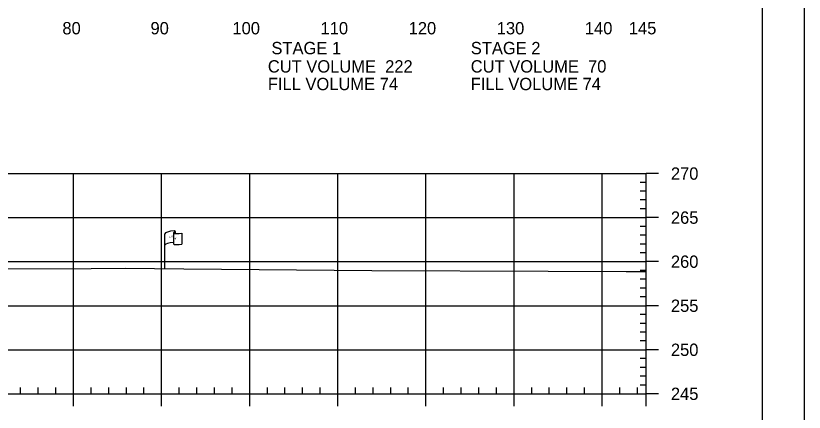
# Model space of a CAD drawing. Extents: x 1365647 to 1367999, y 387113 to 400173.
# Drawn here: x 1365967.5 to 1366057, y 395160.8 to 395205.8 of the extents above; entities that cross this region are included whole.
import ezdxf

# ---------------------------------------------------------------- set-up
doc = ezdxf.new("R2010")
doc.units = 0
for name, color, linetype in [('E_Existing ROW', 7, 'Continuous'), ('R_Axis', 7, 'Continuous'), ('R_Axis Annot', 7, 'Continuous'), ('R_Border', 7, 'Continuous'), ('R_Exist Surface', 7, 'Continuous'), ('R_Grid', 7, 'Continuous'), ('R_No Plot', 7, 'Continuous')]:
    doc.layers.add(name, color=color, linetype=linetype)

msp = doc.modelspace()

# ---------------------------------------------------------------- linework, layer by layer
at = {"layer": 'E_Existing ROW'}
for p, q in [((1365984.466, 395177.107), (1365984.466, 395181.058)), ((1365985.461, 395181.152), (1365985.461, 395181.139)), ((1365985.461, 395181.139), (1365985.461, 395179.912)), ((1365985.629, 395181.308), (1365985.629, 395181.068)), ((1365986.396, 395181.115), (1365986.396, 395179.875))]:
    msp.add_line(p, q, dxfattribs=at)
for centre, radius, start, end in [((1365985.539, 395181.153), 0.078, 88.6458, 274.28284), ((1365985.55, 395181.308), 0.0783, 263.07118, 93.95638), ((1365985.54, 395179.912), 0.0783, 180, 273.95638)]:
    msp.add_arc(centre, radius, start, end, dxfattribs=at)
for centre, major_axis, ratio, start_param, end_param in [((1365986.048, 395181.101), (-1.582, -0.043), 0.19887, 5.030368, 6.283185), ((1365986.755, 395181.217), (-1.227, -0.134), 0.052933, 0.159456, 1.268315), ((1365986.042, 395179.783), (-1.582, -0.043), 0.19887, 5.083035, 6.194897), ((1365986.755, 395179.977), (-1.227, -0.134), 0.052933, 0.159456, 1.268315)]:
    msp.add_ellipse(centre, major_axis=major_axis, ratio=ratio, start_param=start_param, end_param=end_param, dxfattribs=at)
at = {"layer": 'R_Axis'}
for p, q in [((1366039.095, 395162.885), (1366039.095, 395187.885)), ((1366040.495, 395187.885), (1366039.095, 395187.885)), ((1366039.095, 395186.885), (1366038.395, 395186.885)), ((1366039.095, 395185.885), (1366038.395, 395185.885)), ((1366039.095, 395184.885), (1366038.395, 395184.885)), ((1366039.095, 395183.885), (1366038.395, 395183.885)), ((1366040.495, 395182.885), (1366039.095, 395182.885)), ((1366039.095, 395181.885), (1366038.395, 395181.885)), ((1366039.095, 395180.885), (1366038.395, 395180.885)), ((1366039.095, 395179.885), (1366038.395, 395179.885)), ((1366039.095, 395178.885), (1366038.395, 395178.885)), ((1366040.495, 395177.885), (1366039.095, 395177.885)), ((1366039.095, 395176.885), (1366038.395, 395176.885)), ((1366039.095, 395175.885), (1366038.395, 395175.885)), ((1366039.095, 395174.885), (1366038.395, 395174.885)), ((1366039.095, 395173.885), (1366038.395, 395173.885)), ((1366040.495, 395172.885), (1366039.095, 395172.885)), ((1366039.095, 395171.885), (1366038.395, 395171.885)), ((1366039.095, 395170.885), (1366038.395, 395170.885)), ((1366039.095, 395169.885), (1366038.395, 395169.885)), ((1366039.095, 395168.885), (1366038.395, 395168.885)), ((1366040.495, 395167.885), (1366039.095, 395167.885)), ((1366039.095, 395166.885), (1366038.395, 395166.885)), ((1366039.095, 395165.885), (1366038.395, 395165.885)), ((1366039.095, 395164.885), (1366038.395, 395164.885)), ((1366039.095, 395163.885), (1366038.395, 395163.885)), ((1365749.095, 395162.885), (1366039.095, 395162.885)), ((1365968.095, 395162.885), (1365968.095, 395163.585)), ((1365970.095, 395162.885), (1365970.095, 395163.585)), ((1365972.095, 395162.885), (1365972.095, 395163.585)), ((1365974.095, 395161.485), (1365974.095, 395162.885)), ((1365976.095, 395162.885), (1365976.095, 395163.585)), ((1365978.095, 395162.885), (1365978.095, 395163.585)), ((1365980.095, 395162.885), (1365980.095, 395163.585)), ((1365982.095, 395162.885), (1365982.095, 395163.585)), ((1365984.095, 395161.485), (1365984.095, 395162.885)), ((1365986.095, 395162.885), (1365986.095, 395163.585)), ((1365988.095, 395162.885), (1365988.095, 395163.585)), ((1365990.095, 395162.885), (1365990.095, 395163.585)), ((1365992.095, 395162.885), (1365992.095, 395163.585)), ((1365994.095, 395161.485), (1365994.095, 395162.885)), ((1365996.095, 395162.885), (1365996.095, 395163.585)), ((1365998.095, 395162.885), (1365998.095, 395163.585)), ((1366000.095, 395162.885), (1366000.095, 395163.585)), ((1366002.095, 395162.885), (1366002.095, 395163.585)), ((1366004.095, 395161.485), (1366004.095, 395162.885)), ((1366006.095, 395162.885), (1366006.095, 395163.585)), ((1366008.095, 395162.885), (1366008.095, 395163.585)), ((1366010.095, 395162.885), (1366010.095, 395163.585)), ((1366012.095, 395162.885), (1366012.095, 395163.585)), ((1366014.095, 395161.485), (1366014.095, 395162.885)), ((1366016.095, 395162.885), (1366016.095, 395163.585)), ((1366018.095, 395162.885), (1366018.095, 395163.585)), ((1366020.095, 395162.885), (1366020.095, 395163.585)), ((1366022.095, 395162.885), (1366022.095, 395163.585)), ((1366024.095, 395161.485), (1366024.095, 395162.885)), ((1366026.095, 395162.885), (1366026.095, 395163.585)), ((1366028.095, 395162.885), (1366028.095, 395163.585)), ((1366030.095, 395162.885), (1366030.095, 395163.585)), ((1366032.095, 395162.885), (1366032.095, 395163.585)), ((1366034.095, 395161.485), (1366034.095, 395162.885)), ((1366036.095, 395162.885), (1366036.095, 395163.585)), ((1366038.095, 395162.885), (1366038.095, 395163.585)), ((1366039.095, 395161.485), (1366039.095, 395162.885)), ((1366040.495, 395162.885), (1366039.095, 395162.885))]:
    msp.add_line(p, q, dxfattribs=at)
at = {"layer": 'R_Border'}
msp.add_line((1366052.275, 395056.885), (1366052.275, 395262.345), dxfattribs=at)
at = {"layer": 'R_Exist Surface'}
msp.add_lwpolyline([(1365961.606, 395177.053), (1365976.104, 395177.113), (1365979.956, 395177.143), (1365986.604, 395177.09), (1366007.941, 395176.884), (1366027.963, 395176.794), (1366036.817, 395176.771), (1366039.095, 395176.77)], dxfattribs=at)
at = {"layer": 'R_Grid'}
for p, q in [((1365749.095, 395187.885), (1366039.095, 395187.885)), ((1365974.095, 395162.885), (1365974.095, 395187.885)), ((1365984.095, 395162.885), (1365984.095, 395187.885)), ((1365994.095, 395162.885), (1365994.095, 395187.885)), ((1366004.095, 395162.885), (1366004.095, 395187.885)), ((1366014.095, 395162.885), (1366014.095, 395187.885)), ((1366024.095, 395162.885), (1366024.095, 395187.885)), ((1366034.095, 395162.885), (1366034.095, 395187.885)), ((1366039.095, 395162.885), (1366039.095, 395187.885)), ((1365749.095, 395182.885), (1366039.095, 395182.885)), ((1365749.095, 395177.885), (1366039.095, 395177.885)), ((1365749.095, 395172.885), (1366039.095, 395172.885)), ((1365749.095, 395167.885), (1366039.095, 395167.885)), ((1365749.095, 395162.885), (1366039.095, 395162.885))]:
    msp.add_line(p, q, dxfattribs=at)
at = {"layer": 'R_No Plot'}
msp.add_lwpolyline([(1365723.687, 395266.239), (1366057.027, 395266.239), (1366057.027, 395052.902), (1365723.687, 395052.902)], close=True, dxfattribs=at)

# ---------------------------------------------------------------- texts
at = {"layer": 'E_Existing ROW'}
for s, height, rotation, p in [('R ', 0.2, 9.98841, (1365984.985, 395180.559)), (' O', 0.2, 9.98841, (1365985.131, 395180.604)), ('DWB 11-9-07', 0.001, 90, (1365985.629, 395181.068)), ('W', 0.2, 351.17882, (1365985.461, 395180.435)), ('DWB 11-9-07', 0.001, 5.07169, (1365986.386, 395179.874)), ('DWB 11-9-07', 0.001, 90, (1365984.465, 395177.107))]:
    msp.add_text(s, height=height, rotation=rotation, dxfattribs=at).set_placement(p)
at = {"layer": 'R_Axis Annot'}
for s, p in [('80', (1365972.833, 395203.685)), ('90', (1365982.833, 395203.685)), ('100', (1365992.133, 395203.685)), ('110', (1366002.133, 395203.685)), ('120', (1366012.133, 395203.685)), ('130', (1366022.133, 395203.685)), ('140', (1366032.133, 395203.685)), ('145', (1366037.121, 395203.685)), ('STAGE 1', (1365996.559, 395201.428)), ('STAGE 2', (1366019.187, 395201.428)), ('CUT VOLUME  222', (1365996.152, 395199.351)), ('CUT VOLUME  70', (1366019.178, 395199.351)), ('FILL VOLUME 74', (1365996.152, 395197.351)), ('FILL VOLUME 74', (1366019.178, 395197.351)), ('270', (1366041.895, 395187.185)), ('265', (1366041.895, 395182.185)), ('260', (1366041.895, 395177.185)), ('255', (1366041.895, 395172.185)), ('250', (1366041.895, 395167.185)), ('245', (1366041.895, 395162.185))]:
    msp.add_text(s, height=1.4, dxfattribs=at).set_placement(p)

doc.saveas('drawing.dxf')
